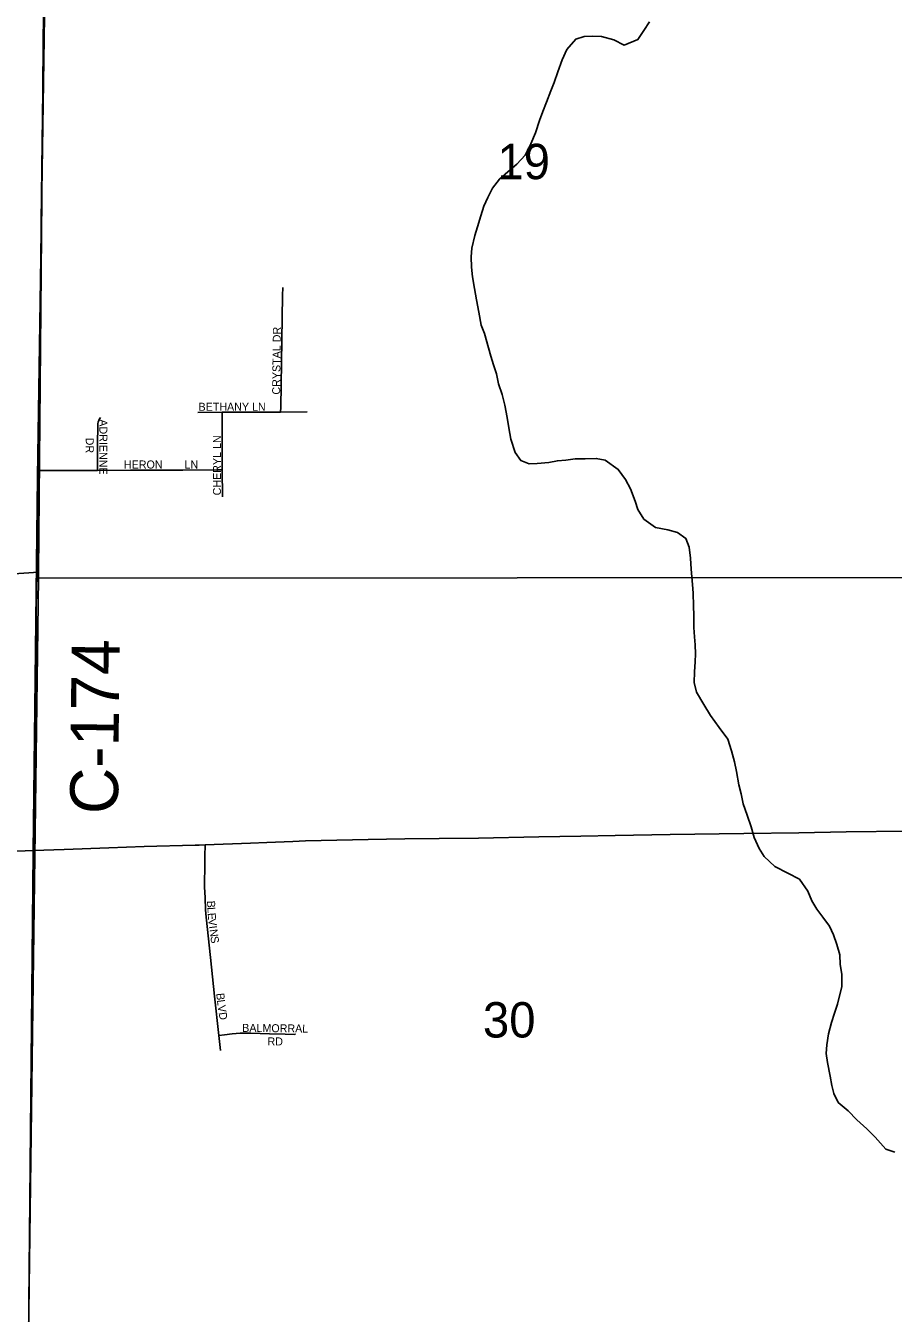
# Model space of a CAD drawing. Extents: x -97 to 34, y -21 to 22.
# Drawn here: x 8.615 to 9.642, y 18.604 to 20.128 of the extents above; entities that cross this region are included whole.
import ezdxf

# ---------------------------------------------------------------- set-up
doc = ezdxf.new("R2010")
doc.units = 0
for name, color, linetype in [('GM_X_County_Road', 7, 'Continuous'), ('GM_X_County_Road_Text', 7, 'Continuous'), ('GM_X_Minor_River', 7, 'Continuous'), ('GM_X_Section', 7, 'Continuous'), ('GM_X_Section_Text', 7, 'Continuous'), ('GM_X_State_Route', 7, 'Continuous'), ('GM_X_Township', 7, 'Continuous'), ('GM_X_Township_Subdivision', 7, 'Continuous'), ('GM_X_Township_Subdivision_Text', 7, 'Continuous')]:
    doc.layers.add(name, color=color, linetype=linetype)

msp = doc.modelspace()

# ---------------------------------------------------------------- linework, layer by layer
at = {"layer": 'GM_X_County_Road'}
for points in [[(8.6294, 19.6017), (8.6307, 19.7004), (8.6311, 19.7223), (8.631, 19.7503), (8.6314, 19.7565), (8.632, 19.7937), (8.6331, 19.8962), (8.6342, 19.9902), (8.636, 20.1386), (8.6363, 20.1639)], [(8.6241, 19.1519), (8.6241, 19.1556), (8.6254, 19.2843), (8.6258, 19.3092), (8.6264, 19.3496), (8.6269, 19.4086), (8.6272, 19.4397), (8.6278, 19.48), (8.6289, 19.5577), (8.6294, 19.6017)]]:
    msp.add_lwpolyline(points, dxfattribs=at)
at = {"layer": 'GM_X_Minor_River'}
for points in [[(9.3532, 20.1328), (9.3464, 20.1226), (9.3395, 20.112), (9.3232, 20.1052), (9.3111, 20.1113), (9.2963, 20.1152), (9.2853, 20.1156), (9.2758, 20.1153), (9.266, 20.1123), (9.2553, 20.0998), (9.2499, 20.0877), (9.2446, 20.0737), (9.2404, 20.0608), (9.2365, 20.051), (9.2312, 20.0377), (9.227, 20.0264), (9.2231, 20.0158), (9.2181, 20.0014), (9.2128, 19.9882), (9.2059, 19.9749), (9.196, 19.9643), (9.1854, 19.9553), (9.1755, 19.9466), (9.1675, 19.936), (9.1618, 19.925), (9.1572, 19.9145), (9.1537, 19.9031), (9.1495, 19.8902), (9.1464, 19.88), (9.1429, 19.8649), (9.1421, 19.8546), (9.1425, 19.8425), (9.1436, 19.8311), (9.1462, 19.8171), (9.1484, 19.8038), (9.151, 19.789), (9.154, 19.7738), (9.1577, 19.764), (9.1626, 19.7469), (9.1652, 19.737)], [(9.1652, 19.737), (9.1686, 19.7268), (9.1719, 19.7162), (9.1746, 19.7044), (9.1787, 19.6915), (9.182, 19.679), (9.1846, 19.6646), (9.1865, 19.6524), (9.1891, 19.6388), (9.1943, 19.6232), (9.2007, 19.6137), (9.2106, 19.6095), (9.2204, 19.6099), (9.2341, 19.6113), (9.2443, 19.6132), (9.2542, 19.6139), (9.2652, 19.6154), (9.2769, 19.6157), (9.2902, 19.616), (9.3008, 19.6141), (9.3163, 19.6031), (9.325, 19.5909), (9.3306, 19.5799), (9.3363, 19.5655), (9.3396, 19.5556), (9.3464, 19.5442), (9.3604, 19.5343), (9.3748, 19.5316), (9.3865, 19.5285), (9.3964, 19.5213), (9.4001, 19.511), (9.4016, 19.4981), (9.4027, 19.4849), (9.4041, 19.4667), (9.4048, 19.4564), (9.4055, 19.4416), (9.4059, 19.4303), (9.4058, 19.4159), (9.4065, 19.4049), (9.4073, 19.3954), (9.4076, 19.3848), (9.4072, 19.3753), (9.4064, 19.3636), (9.4063, 19.3507), (9.4089, 19.3393), (9.4176, 19.3249), (9.4255, 19.3116), (9.4357, 19.2975), (9.4459, 19.2838), (9.4504, 19.2698), (9.4537, 19.2569), (9.4564, 19.2455), (9.4589, 19.2299), (9.4616, 19.2189), (9.4642, 19.2072), (9.469, 19.1939), (9.4735, 19.1802), (9.4773, 19.1673), (9.4829, 19.1544), (9.489, 19.1449), (9.5018, 19.1331), (9.5169, 19.1251), (9.5309, 19.1179), (9.5407, 19.1038), (9.5456, 19.0924), (9.5513, 19.0825), (9.5584, 19.073), (9.5663, 19.0624), (9.5712, 19.0521), (9.575, 19.0408), (9.5784, 19.0286), (9.5791, 19.0172), (9.5809, 19.0055), (9.5809, 18.9911), (9.5759, 18.9702), (9.5724, 18.9596), (9.5686, 18.9483), (9.5651, 18.935), (9.5632, 18.9222), (9.5624, 18.9119), (9.5638, 18.9013), (9.5672, 18.885), (9.569, 18.874), (9.5713, 18.8645), (9.5766, 18.8539), (9.5886, 18.844), (9.5988, 18.8333), (9.6105, 18.8227), (9.6204, 18.8128), (9.6332, 18.7987), (9.6438, 18.7949)]]:
    msp.add_lwpolyline(points, dxfattribs=at)
at = {"layer": 'GM_X_Section'}
for points in [[(9.7889, 20.4833), (9.7633, 19.4753), (8.6297, 19.4743), (8.6298, 19.4815), (8.6385, 20.4574), (8.6394, 20.487)], [(8.6385, 20.4574), (8.6298, 19.4815), (7.611, 19.4121), (7.6199, 20.4372)], [(8.6298, 19.4815), (8.6297, 19.4743), (8.6166, 18.456), (7.5986, 18.4548), (7.611, 19.4121)], [(9.7633, 19.4753), (9.7467, 18.4521), (8.6166, 18.456), (8.6297, 19.4743)]]:
    msp.add_lwpolyline(points, close=True, dxfattribs=at)
at = {"layer": 'GM_X_State_Route'}
for points in [[(8.9, 19.1614), (8.931, 19.1627), (8.9461, 19.1635), (9.0202, 19.1651), (9.0637, 19.1657), (9.1042, 19.1662), (9.1508, 19.1668), (9.2223, 19.1681), (9.272, 19.169), (9.3124, 19.1697), (9.3777, 19.1708), (9.4648, 19.172), (9.53, 19.1729), (9.586, 19.174), (9.6575, 19.1751)], [(8.6241, 19.1519), (8.6601, 19.1531), (8.7131, 19.1552), (8.7548, 19.1567), (8.8154, 19.1584), (8.82, 19.1585)], [(8.82, 19.1585), (8.827, 19.1588), (8.8808, 19.1606), (8.9, 19.1614)], [(8.4968, 19.1431), (8.5009, 19.1433), (8.5189, 19.1438), (8.5405, 19.1446), (8.5415, 19.1448), (8.5426, 19.1451), (8.544, 19.1456), (8.5451, 19.1463), (8.5458, 19.1468), (8.5503, 19.1501), (8.5802, 19.1513), (8.6141, 19.1515), (8.6241, 19.1519)]]:
    msp.add_lwpolyline(points, dxfattribs=at)
at = {"layer": 'GM_X_Township'}
msp.add_lwpolyline([(3.5515, 17.4809), (4.0699, 17.4738), (4.7305, 17.4694), (4.9411, 17.4679), (5.2744, 17.4682), (6.3326, 17.4656), (8.1906, 17.4518), (8.5806, 17.4486), (8.6046, 17.4491), (8.6147, 18.2447), (8.6237, 19.1499), (8.6285, 19.5942), (8.6399, 20.3469), (8.639, 20.4457), (8.6444, 20.7413), (8.6434, 20.7554), (8.6417, 20.8163), (8.6417, 20.8177)], dxfattribs=at)
at = {"layer": 'GM_X_Township_Subdivision'}
for points in [[(8.9165, 19.6709), (8.9166, 19.6765), (8.9189, 19.8089), (8.919, 19.8184)], [(8.9165, 19.6709), (8.9478, 19.671)], [(8.6995, 19.6019), (8.6998, 19.6323), (8.7001, 19.6555), (8.7002, 19.6573), (8.7005, 19.6589), (8.7017, 19.662), (8.7034, 19.6644)], [(8.8183, 19.6705), (8.8472, 19.6706)], [(8.8472, 19.6706), (8.9039, 19.6708), (8.9165, 19.6709)], [(8.8474, 19.6027), (8.8472, 19.6643), (8.8472, 19.6706)], [(8.6294, 19.6017), (8.6362, 19.6017), (8.6995, 19.6019)], [(8.6995, 19.6019), (8.7387, 19.602), (8.8008, 19.6023), (8.8412, 19.6027), (8.8474, 19.6027)], [(8.8476, 19.5706), (8.8474, 19.6027)], [(8.8265, 19.1167), (8.8266, 19.1301), (8.8268, 19.1454), (8.827, 19.1588)], [(8.8333, 19.0255), (8.8284, 19.0732), (8.8277, 19.082), (8.8271, 19.0965), (8.8265, 19.1087), (8.8265, 19.1167)], [(8.8435, 18.9332), (8.8384, 18.9798), (8.8333, 19.0255)], [(8.8435, 18.9332), (8.8499, 18.934), (8.8592, 18.9352), (8.8686, 18.9358), (8.8811, 18.936), (8.9033, 18.9352)], [(8.8455, 18.9152), (8.8435, 18.9332)], [(8.9033, 18.9352), (8.9217, 18.9346), (8.9333, 18.9344), (8.9338, 18.9345), (8.9342, 18.9347)]]:
    msp.add_lwpolyline(points, dxfattribs=at)

# ---------------------------------------------------------------- texts
at = {"layer": 'GM_X_County_Road_Text'}
msp.add_text('C-174', height=0.05682, rotation=89.4498, dxfattribs=at).set_placement((8.7239, 19.1949))
at = {"layer": 'GM_X_Section_Text'}
for s, p in [('19', (9.1731, 19.9465)), ('30', (9.156, 18.9307))]:
    msp.add_text(s, height=0.04186, rotation=0, dxfattribs=at).set_placement(p)
at = {"layer": 'GM_X_Township_Subdivision_Text'}
for s, rotation, p in [('CRYSTAL DR', 89.3341, (8.9159, 19.6915)), ('BETHANY LN', 0, (8.8193, 19.6724)), ('ADRIENNE', 270, (8.7019, 19.6623)), ('CHERYL LN', 90, (8.8459, 19.5723)), ('DR', 270, (8.6858, 19.6406)), ('HERON', 0, (8.731, 19.6041)), ('LN', 0, (8.8027, 19.6041)), ('B', 272.5507, (8.8294, 19.0924)), ('L', 272.5785, (8.8298, 19.0849)), ('E', 274.3811, (8.8301, 19.0779)), ('V', 277.1547, (8.8306, 19.0707)), ('I', 277.4895, (8.8317, 19.0624)), ('N', 277.4953, (8.8322, 19.0583)), ('S', 277.4989, (8.8333, 19.05)), ('B', 275.1549, (8.8403, 18.9829)), ('L', 277.899, (8.841, 18.9749)), ('V', 278.1396, (8.8419, 18.9683)), ('D', 278.1363, (8.8431, 18.96)), ('BALMORRAL', 359.3493, (8.871, 18.9374)), ('RD', 0, (8.901, 18.9213))]:
    msp.add_text(s, height=0.00947, rotation=rotation, dxfattribs=at).set_placement(p)

doc.saveas('drawing.dxf')
